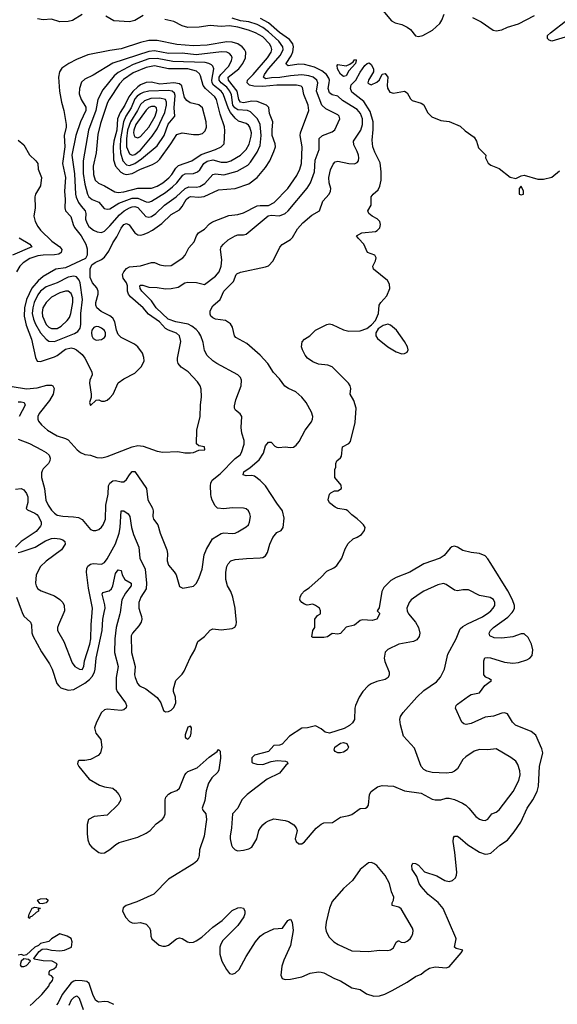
# Model space of a CAD drawing. Header units: inches. Extents: x 884549 to 1028252, y 526810 to 653624.
# Tile 257 of 656: x 922180 to 926049, y 587180 to 594264. Entities that reach past the tile are written whole.
import ezdxf

# ---------------------------------------------------------------- set-up
doc = ezdxf.new("R2010")
doc.units = ezdxf.units.IN
doc.header["$MEASUREMENT"] = 0
doc.layers.add('A9528', color=7, linetype='Continuous')
doc.layers.add('A9529', color=7, linetype='Continuous')

msp = doc.modelspace()

# ---------------------------------------------------------------- linework, layer by layer
at = {"layer": 'A9528', "color": 5}
for points, elevation in [([(922197.9, 590000), (922210, 589972), (922257.1, 589930), (922264.2, 589910), (922266.9, 589853.1), (922273.8, 589830), (922336.5, 589716.5), (922395.2, 589630), (922414.8, 589590), (922448.5, 589488.5), (922461.2, 589470), (922477.4, 589457.4), (922530, 589440.8), (922570, 589444.6), (922650, 589489.7), (922683.3, 589516.7), (922701.4, 589538.6), (922718.2, 589570), (922723, 589590), (922730.5, 589670), (922772.8, 589870), (922778.7, 589950), (922788.5, 590000)], 2120), ([(922497.8, 590000), (922459.7, 589910), (922452.7, 589890), (922453.1, 589870), (922498.3, 589790), (922557.7, 589637.7), (922577, 589610), (922610, 589590.3), (922630, 589589.1), (922641.5, 589610), (922647.8, 589650), (922685.2, 589770), (922691.8, 589810), (922694, 589910), (922701.4, 590000)], 2140), ([(922902.7, 590000), (922901.4, 589990), (922874.7, 589890), (922864.9, 589810), (922863.3, 589710), (922887.9, 589610), (922874.9, 589530), (922873.5, 589450), (922882.2, 589430), (922941.2, 589350), (922949.6, 589330), (922946, 589314), (922930, 589299.4), (922910, 589294.9), (922810, 589303.2), (922790, 589297.7), (922770, 589280.3), (922732.6, 589210), (922719.1, 589170), (922728.9, 589130), (922765.2, 589085.2), (922770.9, 589030), (922762.1, 588990), (922744.5, 588970), (922690, 588941.6), (922650, 588933), (922607, 588933), (922600.5, 588930), (922598, 588922), (922596.9, 588910), (922606.5, 588890), (922680.7, 588800.7), (922755.3, 588755.3), (922790, 588743.5), (922850, 588735.2), (922870, 588719.1), (922893.6, 588690), (922904.4, 588670), (922907.8, 588650), (922890, 588616.3), (922810, 588539.6), (922716, 588530), (922674.8, 588510), (922666.2, 588473.8), (922666.4, 588406.4), (922670, 588362), (922682, 588330), (922698.4, 588310), (922750, 588272.2), (922770, 588267.4), (922790, 588270.3), (922830, 588293.1), (922871.1, 588328.9), (922895.9, 588344.1), (923030, 588382.7), (923090, 588410.1), (923118.4, 588430), (923162.7, 588477.3), (923205.7, 588510), (923216.5, 588523.5), (923228.2, 588550), (923227.3, 588650), (923232.7, 588670), (923250, 588692.6), (923270, 588704.2), (923310, 588717.2), (923330, 588734), (923368.2, 588830), (923377.7, 588842.3), (923390, 588853.6), (923458.4, 588881.6), (923543, 588957), (923602, 588998), (923610, 589012), (923622, 589002), (923626, 588950), (923613.9, 588866.1), (923606, 588850), (923563.6, 588810), (923539.5, 588770), (923523.2, 588716.8), (923513, 588647), (923492.7, 588590), (923497.1, 588577.1), (923520.3, 588550), (923525.4, 588510), (923508.8, 588390), (923474.3, 588290), (923472.6, 588250), (923467, 588230), (923454.2, 588210), (923430, 588189.9), (923250, 588080.2), (923146.8, 587973.2), (923022.4, 587917.6), (922947.3, 587890), (922925.5, 587874.5), (922919.5, 587850), (922944.4, 587804.4), (922970, 587774.4), (922990, 587764.9), (923010, 587762.3), (923050, 587767.4), (923090, 587755.6), (923115.6, 587730), (923121.5, 587710), (923123.7, 587670), (923130.5, 587650), (923184.8, 587604.8), (923210, 587597.6), (923230, 587598), (923250, 587604.2), (923309, 587651), (923330, 587656.9), (923350, 587653.4), (923388, 587628), (923404.2, 587624.2), (923430, 587627.9), (923450, 587637.3), (923490, 587662.8), (923570, 587735.6), (923637.3, 587782.7), (923710, 587854.9), (923750, 587874.9), (923770, 587876.3), (923790.5, 587870.5), (923801, 587850), (923800.7, 587830), (923794, 587810), (923750, 587746), (923641.6, 587638.4), (923627.4, 587612.6), (923621.6, 587590), (923621.2, 587541.2), (923634.9, 587490), (923667.8, 587430), (923690, 587400.4), (923710, 587396.4), (923730, 587403), (923760.9, 587430), (923810, 587522.8), (923877.2, 587630), (923910, 587671), (923938, 587690), (924010, 587722.8), (924071.8, 587728.2), (924110, 587782), (924130, 587791.3), (924141, 587770), (924147.7, 587710), (924130, 587602), (924081.6, 587498.4), (924067.1, 587452.9), (924060.3, 587390), (924070, 587366.4), (924090, 587357.4), (924130, 587359.7), (924210, 587377.6), (924270, 587402.6), (924330, 587413.7), (924350, 587412), (924370, 587406.4), (924446.1, 587366.1), (924490, 587348.2), (924570, 587298), (924630, 587286), (924675.4, 587255.4), (924730, 587237.4), (924770, 587241.5), (924807.1, 587252.9), (924861.5, 587278.5), (924970, 587338.8), (925030, 587379.6), (925070, 587396.5), (925098.6, 587421.4), (925130, 587439.7), (925170, 587448.2), (925250, 587441.2), (925271.4, 587448.6), (925358.4, 587550), (925368.7, 587570), (925322, 587582), (925309.7, 587589.7), (925321.4, 587650), (925318.8, 587658.8), (925227.2, 587870), (925193.1, 587913.1), (925119.7, 587970), (925070, 588026.6), (925056.4, 588050), (925038.7, 588098.7), (925006, 588150), (925002, 588178), (925010, 588195.5), (925030, 588193.4), (925050, 588180.3), (925093.8, 588133.8), (925183.2, 588103.2), (925238.8, 588070), (925270, 588064), (925295.1, 588070), (925315.6, 588090), (925324.7, 588110), (925326.9, 588130), (925312.7, 588272.7), (925299.7, 588350), (925302.3, 588377.7), (925309.3, 588390), (925330, 588388.4), (925350, 588375.6), (925406.5, 588326.5), (925490, 588273.4), (925530, 588260.8), (925550, 588261.3), (925570, 588268.2), (925636.2, 588323.8), (925690, 588361.1), (925739.8, 588420.2), (925785.8, 588490), (925833.4, 588590), (925874.2, 588650), (925904.5, 588710), (925915, 588750), (925922.2, 588890), (925944.5, 588990), (925938.9, 589018.9), (925895.6, 589115.6), (925861.5, 589141.5), (925749.2, 589189.2), (925726.2, 589210), (925690, 589269.6), (925670, 589276.4), (925650, 589274.8), (925590, 589253.8), (925530, 589246), (925430, 589199.8), (925392.9, 589192.9), (925376.6, 589196.6), (925361.3, 589210), (925315.8, 589310), (925320.5, 589330), (925330, 589340.3), (925410, 589397.8), (925430, 589409.2), (925490, 589422), (925527.5, 589472.5), (925576.2, 589510), (925562, 589522), (925534, 589534), (925519.7, 589550), (925521.1, 589650), (925528.2, 589671.8), (925545.1, 589674.9), (925568.1, 589671.9), (925670, 589642.2), (925730, 589634), (925770, 589640.2), (925830, 589657.7), (925851.6, 589670), (925868.9, 589690), (925874.3, 589730), (925864.7, 589770), (925839.4, 589819.4), (925810, 589845.4), (925790, 589846.2), (925730, 589824.1), (925650, 589815.3), (925595.6, 589815.6), (925562.9, 589830), (925559.7, 589850), (925569.8, 589870), (925589.8, 589890), (925693.8, 589966.2), (925725.4, 590000)], 2120), ([(923047.4, 590000), (923056.5, 589970), (923058.8, 589950), (923054.7, 589930), (923037.2, 589902.8), (922991.5, 589850), (922983.5, 589830), (922984.6, 589710), (923011, 589610), (923006.2, 589550), (923010.2, 589530), (923027.5, 589487.5), (923043.6, 589470), (923089.1, 589449.1), (923170, 589387.3), (923195.5, 589350), (923214.8, 589294.8), (923230, 589284.7), (923250, 589286), (923270, 589296), (923290, 589316), (923304.5, 589350), (923302.4, 589390), (923287.8, 589430), (923288.2, 589450), (923305.1, 589510), (923350, 589556), (923363.6, 589576.4), (923407.2, 589672.8), (923440.4, 589730), (923461.6, 589790), (923510, 589825.2), (923550, 589872.7), (923570, 589880.2), (923630, 589873.7), (923710, 589884.9), (923727.6, 589892.4), (923738.4, 589910), (923741.6, 589930), (923734, 590000)], 2140), ([(924974.1, 590000), (924979, 589990), (925029, 589929), (925050.7, 589890.7), (925060.2, 589850), (925054.7, 589825.3), (925037.3, 589802.7), (925015.3, 589790), (924910, 589771.3), (924830, 589732.7), (924810, 589712.6), (924802.9, 589670), (924807.3, 589647.3), (924838.8, 589570), (924839.2, 589550), (924832.6, 589530), (924810, 589515.6), (924750, 589503.1), (924710, 589484.8), (924689, 589470), (924649.1, 589430), (924622.8, 589390), (924596.2, 589330), (924591.3, 589310), (924590.2, 589230), (924575.7, 589204.3), (924554.5, 589185.5), (924516, 589164), (924410, 589130.6), (924378.5, 589138.5), (924350, 589162.4), (924310, 589182.4), (924251, 589169), (924210, 589167.7), (924121.1, 589110), (924070, 589051.2), (924050, 589044.8), (924010, 589041), (923970, 588999.7), (923870, 588972.7), (923850, 588954), (923850, 588922), (923856, 588916), (923887.7, 588907.7), (923930, 588905.2), (923990, 588927.2), (924033.8, 588933.8), (924094, 588930), (924105.4, 588925.4), (924110.9, 588910.9), (924097.3, 588902.7), (924050, 588843.5), (923961.2, 588798.8), (923816.8, 588690), (923780.1, 588650), (923750, 588591.5), (923710.7, 588550), (923705.3, 588450), (923694.9, 588390), (923694.9, 588370), (923705.1, 588325.1), (923710.6, 588310), (923730.4, 588290.4), (923750, 588284.9), (923790, 588288.8), (923830, 588298.5), (923850, 588310.2), (923886.3, 588370), (923901.4, 588430), (923912.4, 588450), (923930, 588471.8), (923950, 588487.4), (923970, 588500.3), (924010, 588514), (924090, 588502.6), (924114.3, 588494.3), (924153.4, 588470), (924170.6, 588450), (924178, 588430), (924162, 588370), (924171, 588350), (924190, 588334.8), (924210, 588334), (924230, 588347.7), (924313.8, 588446.2), (924350, 588476), (924370, 588484.9), (924432.5, 588487.5), (924490, 588526), (924550, 588537.7), (924570, 588546.3), (924630, 588588.5), (924670, 588590.7), (924681.5, 588598.5), (924690, 588612), (924696.8, 588690), (924709.7, 588710), (924756.3, 588743.7), (924790, 588755), (924870, 588750.3), (924950, 588716.1), (925070, 588699.5), (925150, 588654.9), (925170, 588650.4), (925210, 588652), (925250, 588662.3), (925270, 588662.7), (925310, 588652.7), (925367.4, 588627.4), (925390, 588612), (925413.7, 588590), (925463.1, 588530), (925490, 588511.4), (925510, 588503.9), (925530, 588503.2), (925548.9, 588511.1), (925578.4, 588550), (925610, 588562.4), (925630, 588579), (925731.6, 588710), (925772.5, 588790), (925781.4, 588830), (925778.8, 588858.8), (925766.3, 588906.3), (925749.8, 588929.8), (925715.7, 588955.7), (925610, 589017.1), (925550, 589009.8), (925490, 589012), (925450, 589000.5), (925390, 588959.3), (925370, 588940.9), (925330, 588875.1), (925310, 588856.3), (925290, 588846.9), (925250, 588841.7), (925150, 588848.6), (925110, 588858), (925089.1, 588869.1), (925070, 588891.8), (925022.6, 589022.6), (924943.5, 589110), (924920.4, 589190), (924915.8, 589230), (924921.6, 589250), (924940.4, 589279.6), (925038, 589390), (925090, 589436.9), (925178.9, 589501.1), (925207.6, 589532.4), (925237.1, 589590), (925261.3, 589698.7), (925320.7, 589810), (925350, 589881.1), (925370, 589899.1), (925402.1, 589917.9), (925510, 589967.3), (925556.5, 590000)], 2140), ([(924764, 590000), (924770, 589994), (924770, 589986), (924751.3, 589950), (924718, 589942), (924650, 589946.6), (924630, 589940.9), (924590, 589906.6), (924530, 589894), (924490, 589848.7), (924470, 589844), (924430, 589848.7), (924395.5, 589824.5), (924370, 589819.5), (924290, 589818), (924283.1, 589823.1), (924289.2, 589870), (924304, 589890), (924304, 589950), (924323.1, 589976.9), (924346, 589990), (924346, 590000)], 2120), ([(922255.2, 587170), (922277.8, 587190), (922340.2, 587250), (922390.2, 587310), (922395.6, 587324.4), (922415.3, 587350), (922421, 587370), (922410, 587384.7), (922392, 587392), (922391.3, 587410), (922398, 587422), (922425.4, 587434.6), (922442, 587450), (922451, 587470), (922414, 587490), (922350, 587493.4), (922285.4, 587505.4), (922282, 587510), (922320.5, 587559.5), (922342.8, 587577.2), (922370, 587579), (922409.4, 587569.4), (922470, 587564.5), (922502, 587570), (922552, 587590), (922558, 587630), (922550, 587652), (922522, 587670), (922470, 587686), (922409.4, 587650.6), (922389.1, 587630.9), (922330, 587616), (922316.5, 587603.5), (922290, 587591), (922230, 587536), (922210, 587530.8), (922190, 587539.1), (922170, 587533.1)], 2080), ([(922858.5, 587178.5), (922816.6, 587196.6), (922790, 587198.8), (922750, 587194.2), (922739.4, 587199.4), (922728, 587208), (922710, 587242.3), (922680.8, 587330), (922663.3, 587343.3), (922629.2, 587349.2), (922583.7, 587350), (922570, 587347.1), (922550, 587334.4), (922485.9, 587250), (922458.2, 587190), (922445.1, 587174.9)], 2120), ([(922639.3, 587139.4), (922610, 587222.4), (922595.1, 587235.1), (922590, 587238), (922570, 587229.8), (922550, 587209.8), (922533.4, 587170)], 2140)]:
    msp.add_lwpolyline(points, dxfattribs=dict(at, elevation=elevation))
for points, elevation in [([(923410, 589182), (923390, 589173.2), (923370, 589118), (923370, 589102), (923374.8, 589094.8), (923390, 589088.2), (923409.2, 589110), (923415.1, 589130), (923417.2, 589170)], 2140), ([(924490, 588988.8), (924470, 588988.9), (924450, 588999.7), (924442.7, 589010), (924447.3, 589030), (924490, 589058.5), (924510, 589063.5), (924535.2, 589055.2), (924546, 589030), (924536.5, 589010), (924510, 588993.1)], 2140), ([(924710, 588199.3), (924690, 588197.2), (924630, 588149.7), (924576, 588070), (924510, 588012.3), (924430, 587918.7), (924409.5, 587870.5), (924385.4, 587770), (924381.8, 587730), (924386, 587706), (924404.3, 587664.3), (924441.6, 587630), (924473, 587610), (924570, 587564.1), (924690, 587559.5), (924770, 587568.4), (924830, 587566.4), (924850, 587570.6), (924870, 587584.9), (924890, 587626), (924903.9, 587636.1), (924910, 587637.1), (924926.7, 587626.7), (924950, 587624.7), (924970, 587633.4), (924989.8, 587650), (925002.7, 587670), (925008.5, 587690), (925011.5, 587710), (925008.4, 587728.4), (924926.3, 587866.3), (924910, 587879.2), (924862, 587890), (924860.5, 587910), (924870.9, 587929.1), (924872.6, 587950), (924856.4, 587990), (924841, 588050), (924810, 588107.3), (924750, 588178.4), (924730, 588192.3)], 2140), ([(922343.1, 587903.1), (922324, 587904), (922308.7, 587930), (922330, 587938.8), (922370, 587941), (922384.7, 587930), (922370, 587909.3)], 2080), ([(922250, 587798), (922243.1, 587803.1), (922249.1, 587829.1), (922270, 587871.3), (922290, 587878), (922330, 587872), (922326, 587866), (922314, 587866), (922316, 587850), (922299.1, 587840.8), (922270, 587814), (922252.8, 587807.2)], 2080), ([(922210, 587506), (922190.8, 587490), (922183.8, 587463.8), (922190.9, 587450.9), (922210, 587450.7), (922230, 587459.1), (922258, 587490), (922243.1, 587503.1)], 2080)]:
    msp.add_lwpolyline(points, close=True, dxfattribs=dict(at, elevation=elevation))
at = {"layer": 'A9529', "color": 5}
for points, elevation in [([(924770, 594360.5), (924856, 594256), (924881.7, 594241.7), (924930, 594229.1), (924970, 594211.4), (924992.9, 594192.9), (925030, 594149.3), (925050, 594142.9), (925080.5, 594150), (925150.4, 594189.6), (925203.6, 594236.4), (925219.1, 594260.9), (925235, 594305)], 2140), ([(922170, 591247.1), (922250, 591215.2), (922337, 591170), (922370.3, 591150), (922393.1, 591130), (922400.3, 591110), (922398.3, 591090), (922387.2, 591070), (922350, 591033), (922341.5, 591018.5), (922336.9, 591003.1), (922338, 590970), (922358.6, 590890), (922367.6, 590807.6), (922385.9, 590770), (922410, 590735.9), (922430, 590713.7), (922450, 590699.8), (922490, 590691), (922568.4, 590688.4), (922602.4, 590682.4), (922630, 590668.5), (922690, 590594.9), (922710, 590588.2), (922728.3, 590588.3), (922750, 590596.4), (922770, 590613), (922781.3, 590630), (922797.6, 590670), (922799.3, 590770), (922817.7, 590850), (922820.3, 590910), (922830, 590929.3), (922850, 590945.5), (922870, 590949.5), (922910, 590939.3), (922930, 590940.2), (922950, 590955.2), (922970, 590990.3), (922990, 591014), (923010, 591012.7), (923093.7, 590890), (923103.2, 590810), (923135.4, 590750), (923140.6, 590730), (923138.5, 590690), (923142.3, 590670), (923173.4, 590630), (923191.7, 590570), (923239.5, 590450), (923244.4, 590424.4), (923242.3, 590370), (923250, 590339.1), (923292, 590292), (923305.5, 590270), (923330, 590186.8), (923353.4, 590173.4), (923430, 590188.5), (923452, 590210), (923471.8, 590250), (923493.6, 590310), (923507.1, 590412.9), (923524.5, 590455.5), (923568.2, 590530), (923630, 590568.3), (923650, 590572.2), (923710, 590567.8), (923730, 590570.2), (923750, 590579.2), (923810, 590614.4), (923827.3, 590630), (923835.1, 590650), (923840.7, 590690), (923835.6, 590710), (923826, 590730), (923810, 590743.7), (923790, 590749.4), (923710, 590750.8), (923650, 590743.8), (923603.7, 590750), (923586.1, 590766.1), (923566.4, 590806.4), (923557.3, 590830), (923555.7, 590850), (923553.7, 590910), (923556.2, 590930), (923565, 590950), (923623.1, 590996.9), (923730, 591106), (923766.9, 591133.1), (923776.8, 591150), (923796, 591210), (923796.2, 591236.2), (923778.4, 591290), (923773, 591330), (923779.6, 591410), (923768.1, 591428.1), (923734, 591454), (923726.6, 591470), (923725.9, 591485.9), (923735.1, 591530), (923774.6, 591630), (923777.2, 591670), (923769.8, 591690), (923749.2, 591709.2), (923598.9, 591790), (923569.7, 591810), (923530, 591848.2), (923510, 591883.7), (923501.4, 591941.4), (923483.5, 591990), (923470, 592013.3), (923450, 592034.7), (923419.4, 592059.4), (923393.4, 592073.4), (923304.2, 592090), (923249.9, 592110), (923163.4, 592190), (923130, 592241.7), (923059.8, 592310), (923046.1, 592330), (923044.8, 592350), (923050, 592354.9), (923066.5, 592353.5), (923110, 592340.2), (923170, 592337.3), (923230, 592328.1), (923270, 592329.2), (923319.7, 592340.3), (923369.7, 592370), (923390, 592376.1), (923452.9, 592372.9), (923510, 592359.5), (923590, 592417.8), (923616.5, 592450), (923629.8, 592490), (923635.3, 592535.3), (923625.4, 592610), (923629.7, 592630), (923646.3, 592650), (923680.7, 592679.3), (923729.9, 592710.1), (923750, 592716.3), (923790, 592716.8), (923810, 592722.2), (923968, 592852), (923990, 592856.7), (924050, 592852.9), (924090, 592869.1), (924113.5, 592890), (924250, 593051.5), (924274.3, 593090), (924303.1, 593170), (924306.7, 593253.3), (924335.5, 593330), (924335.1, 593410), (924360.5, 593430), (924430, 593458.5), (924449, 593471), (924483.1, 593550), (924479.3, 593570), (924470, 593578.8), (924382.5, 593622.5), (924354.7, 593650), (924317.3, 593750), (924325.3, 593810), (924318.3, 593830), (924293, 593850), (924261, 593861), (924210, 593867.5), (924130, 593861.6), (924052.6, 593847.4), (923993, 593847), (923950, 593839.9), (923934.8, 593850), (923943, 593870), (923970.8, 593910), (924057.8, 594010), (924076.2, 594050), (924074.4, 594070), (924045, 594110), (923970, 594177.9), (923930, 594207.7), (923890, 594229.3), (923830, 594248.5), (923770, 594255.9), (923710, 594276.5)], 2160), ([(922630, 594301.4), (922560.4, 594259.6), (922530, 594251.9), (922468.1, 594248.1), (922410, 594267.6), (922350, 594262.2), (922307.6, 594270)], 2180), ([(923070, 594293.8), (923010, 594258.5), (922970, 594247.8), (922856.6, 594256.6), (922800.5, 594290)], 2180), ([(923734, 590000), (923730.9, 590029.1), (923713.8, 590110), (923699.5, 590150), (923675, 590190), (923664.5, 590235.5), (923663.5, 590290), (923670.9, 590329.1), (923680.5, 590350), (923700.7, 590370), (923730, 590380.7), (923811.4, 590388.6), (923910, 590391.4), (923930, 590394.9), (923950, 590406.4), (923964, 590430), (923979.3, 590490), (924002, 590538), (924030, 590574.4), (924062.7, 590590), (924075.4, 590610), (924083.3, 590676.7), (924070.9, 590730), (924030, 590784.4), (923950, 590909.8), (923910, 590949.8), (923870, 590979.7), (923850, 590984.2), (923810, 590982.4), (923789.6, 590989.6), (923794, 591010), (923838.9, 591041.1), (923902.9, 591097.1), (923933.7, 591146.3), (923950, 591197.6), (923970, 591224.2), (923990, 591223.7), (924016.7, 591196.7), (924030, 591188), (924045.7, 591185.7), (924090, 591190.2), (924130, 591185.2), (924150, 591189), (924170, 591201.8), (924191.6, 591228.4), (924234, 591310), (924280.5, 591370), (924287.8, 591390), (924289.5, 591410), (924281.2, 591441.2), (924241.6, 591510), (924210, 591547.3), (924167.1, 591587.1), (924114.5, 591610), (924087.9, 591627.9), (924050, 591680.7), (924006, 591726), (923967.1, 591790), (923910, 591851.1), (923815.4, 591935.4), (923736.6, 591976.6), (923725.6, 591990), (923712.4, 592052.4), (923696.7, 592076.7), (923660.3, 592100.3), (923590, 592109.9), (923570, 592119.1), (923556.5, 592130), (923550, 592145.1), (923550.8, 592170), (923570, 592204.9), (923623.6, 592250), (923649.7, 592310), (923719.8, 592380.2), (923737.2, 592430), (923743.8, 592436.2), (923770, 592447.7), (923950, 592485.7), (923970, 592493.7), (924004.7, 592530), (924053.1, 592626.9), (924070, 592647.3), (924130, 592683), (924143.5, 592696.5), (924180.3, 592759.7), (924217.7, 592802.3), (924282.8, 592857.2), (924336.9, 592890), (924362.1, 592957.9), (924406.6, 593010), (924416.8, 593030), (924419.5, 593050), (924408.6, 593090), (924404.7, 593130), (924416.1, 593183.9), (924435.3, 593224.7), (924450, 593240.9), (924470, 593247.1), (924550, 593229.1), (924590, 593227.6), (924610, 593237.1), (924618.3, 593250), (924621.4, 593270), (924618.2, 593290), (924610, 593315.8), (924584.2, 593364.2), (924583.4, 593390), (924634.8, 593470), (924646.8, 593510), (924648.5, 593550), (924633.6, 593590), (924610, 593618.5), (924503.2, 593683.2), (924470, 593713.6), (924430, 593723.9), (924410, 593738.5), (924399.9, 593770), (924407.9, 593810), (924409.1, 593830), (924404.6, 593844.6), (924387.7, 593870), (924355.9, 593895.9), (924302.6, 593922.6), (924230, 593942.6), (924190, 593944.1), (924112.9, 593932.9), (924101, 593941), (924098, 593950), (924134.8, 594005.2), (924147.2, 594032.8), (924151.9, 594070), (924146.4, 594090), (924121.3, 594121.3), (924050, 594171.6), (923970, 594242.4), (923912.6, 594272.6)], 2140), ([(925440.2, 594280.2), (925502, 594250), (925588.9, 594188.9), (925610, 594184.4), (925650, 594192.2), (925689.8, 594210.2), (925770, 594234.4), (925886.3, 594293.7)], 2140), ([(922125.7, 591625.7), (922229.3, 591609.3), (922305.2, 591614.8), (922374.4, 591634.4), (922410, 591634.4), (922418.9, 591630), (922428.3, 591610), (922420.9, 591570), (922395.3, 591524.7), (922319.8, 591430), (922311.9, 591410), (922311.3, 591390), (922316.1, 591376.1), (922336.5, 591350), (922379.6, 591310), (922450, 591270.2), (922510, 591252), (922530, 591240.2), (922593.8, 591170), (922618.9, 591150), (922650, 591136.8), (922690, 591130.2), (922734.2, 591114.2), (922772.2, 591112.2), (922810, 591121), (922990, 591191.8), (923030, 591199.3), (923070, 591195.9), (923170, 591159.7), (923210, 591151.9), (923317.6, 591157.6), (923367.9, 591147.9), (923410, 591148), (923430, 591151), (923470, 591167.7), (923512.7, 591170), (923510, 591192), (923470, 591197.2), (923452.3, 591212.3), (923454, 591310), (923479.1, 591410), (923480.4, 591490), (923488, 591550), (923485.6, 591605.6), (923478, 591630), (923459.3, 591659.3), (923391.8, 591730), (923343.5, 591763.5), (923321.1, 591790), (923315.1, 591810), (923315.4, 591830), (923339.2, 591950), (923330, 591989.7), (923309.9, 592009.9), (923250, 592029.4), (923230, 592042.3), (923186.6, 592090), (923106.4, 592146.4), (923068.7, 592190), (922978.5, 592270), (922962.1, 592290), (922957.2, 592310), (922956.5, 592350), (922949.1, 592370), (922924.3, 592404.3), (922921.1, 592430), (922930, 592450.1), (922950, 592473.3), (922970, 592487), (923050, 592492.7), (923130, 592517.3), (923150, 592518), (923190, 592501.5), (923227.7, 592492.3), (923270, 592495.3), (923354.1, 592550), (923371, 592570), (923397.1, 592622.9), (923434.9, 592665.1), (923451.9, 592710), (923466.5, 592730), (923510, 592756), (923545.7, 592794.3), (923567.7, 592810), (923685, 592855), (923750, 592863.6), (923790, 592873.8), (923890, 592924.6), (923910, 592928.6), (923970, 592928), (924010.6, 592950), (924110, 593049.2), (924175.6, 593144.4), (924196.8, 593190), (924207.2, 593230), (924213.2, 593350), (924197.8, 593430), (924200.1, 593450), (924260.9, 593610), (924257, 593650), (924226.2, 593726.2), (924215.5, 593775.5), (924206, 593786), (924173.3, 593793.3), (924130, 593794.4), (924030, 593792.6), (923930, 593783.4), (923866.3, 593786.3), (923834, 593794), (923817.2, 593810), (923819.7, 593830), (923859.9, 593870), (923963.9, 593990), (923989, 594030), (923993.9, 594050), (923990.8, 594070), (923979, 594090), (923930, 594140.1), (923876.5, 594170), (923827.2, 594190), (923750, 594210.7), (923690, 594219), (923630, 594215.3), (923550, 594221.4), (923471.1, 594211.1), (923390, 594207.4), (923350, 594219.5), (923290, 594251.6), (923225.5, 594265.5)], 2180), ([(926130, 594145.1), (926010, 594109.7), (925990, 594116), (925978, 594130), (925979.5, 594150), (925999.6, 594170), (926118.4, 594261.6)], 2120), ([(924346, 590000), (924346, 590010), (924338, 590030), (924308, 590050), (924290, 590059), (924250, 590052.7), (924230, 590059.3), (924211.8, 590071.8), (924197.2, 590090), (924199.3, 590110), (924209.3, 590130), (924230, 590154), (924263.3, 590176.7), (924348.2, 590251.8), (924390, 590297.3), (924440.1, 590319.9), (924462, 590338), (924497.6, 590390), (924522, 590458), (924544.4, 590495.6), (924581.2, 590530), (924610, 590541.3), (924639.5, 590560.5), (924661.6, 590590), (924665.6, 590610), (924655.6, 590630), (924635.6, 590650), (924610, 590674), (924570, 590701.2), (924541.2, 590730), (924530, 590737), (924470, 590747.8), (924450, 590756), (924410, 590789), (924401.2, 590810), (924409, 590850), (924419.3, 590860.7), (924446.6, 590873.4), (924470, 590874.8), (924497.2, 590890), (924494.8, 590914.8), (924448.7, 590970), (924448.4, 591028.4), (924455.3, 591044.7), (924455.3, 591070), (924462, 591090), (924489.1, 591110.9), (924496.5, 591123.5), (924504, 591190), (924550, 591216), (924561.2, 591230), (924594.9, 591365.1), (924601.2, 591470), (924584.4, 591524.4), (924559, 591570), (924562.7, 591610), (924559.3, 591630), (924546.6, 591650), (924430, 591766.6), (924398.2, 591778.2), (924330, 591784.7), (924290, 591803.5), (924251.8, 591830), (924235.6, 591850), (924214.5, 591890), (924209.2, 591910.8), (924213.6, 591946.4), (924230, 591964.7), (924268, 591990), (924309.4, 592030.6), (924390.9, 592070.9), (924410, 592074.8), (924430, 592070.8), (924510, 592033), (924550, 592023.7), (924630, 592026.4), (924677.5, 592042.5), (924712.4, 592067.6), (924739.8, 592100.2), (924761.5, 592150), (924767.3, 592210), (924778.7, 592230), (924822.3, 592277.7), (924844.2, 592330), (924841.6, 592361.6), (924827.3, 592387.3), (924726.6, 592470), (924722.9, 592490), (924742, 592530), (924746.3, 592550), (924735.6, 592570), (924684, 592590), (924656.9, 592650), (924618, 592690), (924605.2, 592710), (924642, 592730), (924740.1, 592739.9), (924753.6, 592746.4), (924772.5, 592767.5), (924777.8, 592790), (924772.5, 592812.5), (924752.1, 592832.1), (924717, 592850), (924692, 592870), (924686.6, 592890), (924709.4, 592930), (924709.4, 592990), (924723.7, 593010), (924759.1, 593040.9), (924772.8, 593067.2), (924780.9, 593110), (924782.5, 593170), (924774.5, 593234.5), (924735.3, 593310), (924721.6, 593350), (924716.8, 593396.8), (924725.3, 593474.7), (924724.4, 593530), (924703.4, 593603.4), (924656.8, 593676.8), (924570, 593744), (924561.7, 593770), (924565.4, 593794.6), (924599.7, 593830), (924630, 593886), (924664.8, 593935.2), (924682, 593950), (924694.4, 593954.4), (924710, 593942), (924726, 593910), (924726, 593890), (924691, 593830), (924686.8, 593810), (924690, 593804.7), (924710, 593796), (924750, 593814.8), (924770, 593831.3), (924790, 593872), (924810, 593878), (924830.5, 593850.5), (924825.8, 593794.2), (924828.1, 593771.9), (924843.4, 593743.4), (924870, 593736.3), (924950.7, 593750.7), (924970, 593738), (924994, 593694), (925004, 593684), (925070, 593662.8), (925090, 593651), (925116.1, 593596.1), (925146.2, 593566.2), (925210, 593538.8), (925270, 593530.7), (925350, 593498.8), (925385.8, 593465.8), (925450, 593418), (925467.3, 593390), (925483.1, 593343.1), (925534, 593290), (925533.4, 593270), (925552.3, 593232.3), (925570, 593217.3), (925630, 593194.8), (925710, 593130.5), (925750, 593122.8), (925790, 593141), (925810, 593144.7), (925910, 593116.3), (925950, 593116.3), (926009.5, 593130.5), (926064.1, 593175.9)], 2120), ([(922170, 593398), (922210, 593363.8), (922250.9, 593290.9), (922295.8, 593250), (922310, 593230.3), (922312.9, 593190), (922338.2, 593130), (922330.7, 593069.3), (922293.8, 593010), (922289.4, 592990.6), (922291.7, 592910), (922282.5, 592850), (922291.5, 592811.5), (922310, 592776.1), (922330.2, 592750), (922411.9, 592670), (922468.8, 592630), (922483.6, 592610), (922479.8, 592590), (922461.9, 592578.1), (922430, 592571.8), (922350, 592570.8), (922310, 592565.2), (922254, 592546), (922204.4, 592515.6), (922181.5, 592490), (922157.9, 592450)], 2180), ([(922175.3, 592695.3), (922253.4, 592650), (922268.2, 592630), (922129, 592571)], 2160), ([(922170, 591514.5), (922190, 591515.5), (922212.4, 591510), (922219.6, 591490), (922177.5, 591410)], 2160), ([(922150, 590886.3), (922190, 590890.2), (922210, 590882), (922230, 590854.9), (922238.2, 590830), (922238.5, 590790), (922227.8, 590747.8), (922237.2, 590737.2), (922290, 590713.6), (922302.9, 590702.9), (922314.5, 590690), (922333.7, 590650), (922335, 590630), (922330, 590619.6), (922298.7, 590581.3), (922190.3, 590510), (922149.1, 590470)], 2140), ([(922701.4, 590000), (922703.8, 590030), (922674.6, 590174.6), (922661.6, 590290), (922664.4, 590315.6), (922670, 590331.3), (922690, 590347.8), (922710, 590351.6), (922770, 590347.2), (922790, 590359.7), (922810, 590384.9), (922870, 590494), (922897.2, 590570), (922904.5, 590610), (922909.8, 590730.2), (922930, 590730.2), (922962, 590710), (922973, 590690), (922984.8, 590610), (922999, 590559), (923037.7, 590470), (923045.5, 590390), (923082.8, 590310), (923093.6, 590210), (923090.6, 590169.4), (923051.8, 590110), (923038, 590070), (923038.3, 590030), (923047.4, 590000)], 2140), ([(922170, 590430.4), (922190, 590435.2), (922290.4, 590469.6), (922365.4, 590514.6), (922410, 590530.2), (922430, 590532.6), (922470, 590528.2), (922490, 590522.7), (922505.7, 590510), (922508.1, 590490), (922481.8, 590450), (922370, 590368.2), (922330, 590329.8), (922299.3, 590270), (922293.2, 590210), (922298, 590190), (922310, 590169), (922333.8, 590153.8), (922430, 590118.9), (922470, 590092.2), (922491.3, 590070), (922500.7, 590050), (922502, 590010), (922497.8, 590000)], 2140), ([(925725.4, 590000), (925732.5, 590007.5), (925741.5, 590030), (925741.1, 590050), (925726.4, 590090), (925693.6, 590153.6), (925572, 590352), (925550, 590385.8), (925530, 590405.5), (925490, 590424.2), (925430, 590430.6), (925370, 590443.8), (925330, 590468.3), (925310, 590475.4), (925290, 590471.3), (925277.8, 590462.2), (925236, 590410), (925206.4, 590390), (925090, 590348.8), (924988.2, 590290), (924890, 590249.8), (924852, 590228), (924802.1, 590177.9), (924786.7, 590150), (924767.1, 590032.9), (924754, 590010), (924764, 590000)], 2120), ([(922788.5, 590000), (922794.4, 590030), (922793.1, 590053.1), (922773.3, 590130), (922778.3, 590141.7), (922825.1, 590154.9), (922840.7, 590170), (922850.4, 590189.6), (922870, 590280.4), (922890, 590304.9), (922910, 590300.5), (922918.6, 590270), (922936, 590236), (922981.5, 590210), (922981.8, 590190), (922940.9, 590139.1), (922914.8, 590090), (922902.7, 590000)], 2120), ([(925556.5, 590000), (925570.8, 590010), (925588.7, 590030), (925599.2, 590050), (925600.4, 590070), (925590, 590091.5), (925566.4, 590106.4), (925490, 590122), (925410, 590163), (925370, 590163), (925330, 590155.1), (925310, 590160.5), (925250, 590201.1), (925230, 590207.3), (925190, 590198.7), (925090, 590152.1), (925054.4, 590130), (924998.4, 590090), (924983.1, 590070), (924967.6, 590030), (924969.2, 590010), (924974.1, 590000)], 2140), ([(922156.8, 590110), (922190, 590018.4), (922197.9, 590000)], 2120)]:
    msp.add_lwpolyline(points, dxfattribs=dict(at, elevation=elevation))
for points, elevation in [([(923170, 594115.3), (923110, 594114.7), (923050, 594100.7), (922910, 594053.7), (922830, 594042.8), (922670, 594010.5), (922590, 593978.7), (922532.7, 593950), (922484.1, 593915.9), (922466.5, 593890), (922459.3, 593850), (922466, 593750), (922480.1, 593670), (922498.5, 593610), (922515.5, 593510), (922515.1, 593490), (922499.4, 593430), (922504.4, 593350), (922489.2, 593230), (922509.7, 593130), (922503.7, 593030), (922507.9, 592970), (922505.3, 592910), (922510.2, 592890), (922547.2, 592847.2), (922564.7, 592790), (922575.2, 592770), (922621.8, 592710), (922655.8, 592650), (922665.1, 592614.9), (922666.5, 592570), (922654.7, 592545.3), (922510, 592478.5), (922440.1, 592470), (922350, 592416.2), (922313.7, 592386.3), (922268.6, 592331.4), (922228.3, 592251.7), (922213.7, 592190), (922212.6, 592130), (922226.5, 592066.5), (922266, 591966), (922293.2, 591833.2), (922307, 591807), (922330, 591804.8), (922430, 591838.5), (922450.9, 591849.1), (922510, 591893.1), (922550, 591902.5), (922570, 591899.3), (922590, 591889.5), (922630, 591854.3), (922649.4, 591830), (922700.2, 591730), (922702, 591710), (922685.2, 591670), (922682.4, 591650), (922695.8, 591570), (922694.2, 591545.8), (922681.7, 591510), (922690, 591489.2), (922730, 591525.5), (922750, 591528.5), (922770, 591519.6), (922790, 591519.7), (922810, 591527.5), (922830, 591543.7), (922851.8, 591570), (922889.4, 591650.6), (922930, 591680.9), (923010, 591720.5), (923055.7, 591770), (923075.3, 591810), (923073.7, 591833.7), (923064, 591864), (923031.6, 591910), (923007.3, 591930), (922910, 591978.5), (922890, 592000.3), (922877.7, 592030), (922864.4, 592090), (922850, 592116.5), (922830, 592133.1), (922765.6, 592165.6), (922736.2, 592190), (922728.4, 592210), (922729.2, 592229.2), (922745.7, 592290), (922745.7, 592310), (922734.2, 592334.2), (922704.8, 592370), (922688.6, 592410), (922688, 592472), (922699.8, 592500.2), (922722.8, 592517.2), (922770, 592538.4), (922790, 592554.7), (922821.4, 592598.6), (922850, 592659.4), (922878.7, 592701.3), (922910, 592764.7), (922930, 592790.2), (922950, 592798.8), (922968.1, 592788.1), (923008.9, 592730), (923030, 592717), (923050, 592713.8), (923070, 592719.1), (923101, 592730), (923137, 592750), (923202.4, 592797.6), (923270, 592863.2), (923330, 592896.3), (923350, 592920.7), (923377.6, 592970), (923394.8, 592985.2), (923410, 592992), (923470, 592987.8), (923507.2, 592992.8), (923610, 593039.2), (923730, 593049.7), (923830, 593084.4), (923888.6, 593130), (923950, 593200.1), (923981.2, 593250), (924010, 593316), (924020.2, 593350), (924018.8, 593370), (923997.7, 593430), (923996.1, 593470), (924001.9, 593530), (923978.5, 593590), (923973.3, 593633.3), (923957.6, 593650), (923890, 593675.6), (923850, 593677.8), (923790, 593667), (923770, 593671.9), (923757.9, 593690), (923745, 593750), (923682, 593830), (923681, 593850), (923756.6, 593910), (923785.4, 593950), (923805.2, 593990), (923806.7, 594030), (923798.2, 594050), (923781.6, 594070), (923750, 594090.7), (923710, 594102.9), (923670, 594104.1), (923530, 594080.8), (923430, 594075.4), (923310, 594086.1)], 2220), ([(923150, 594039.8), (923110, 594035.9), (922850, 593950.9), (922710, 593866.3), (922650, 593836.8), (922625.8, 593814.2), (922610.2, 593770), (922608.1, 593730), (922621.7, 593690), (922655.1, 593635.1), (922657.1, 593610), (922618.5, 593530), (922584.9, 593430), (922555.7, 593290), (922574.8, 593154.8), (922581.7, 593010), (922586.6, 592986.6), (922603.3, 592950), (922621.9, 592921.9), (922652.2, 592890), (922657.1, 592870), (922654.6, 592830), (922662.5, 592802.5), (922677.2, 592777.2), (922710.6, 592750.6), (922737.4, 592737.4), (922770, 592734), (922790, 592743.2), (922830, 592780.8), (922899.2, 592860.8), (922931.7, 592888.3), (922969.5, 592910.5), (922990, 592918.4), (923010, 592919.9), (923030, 592914.1), (923087.4, 592847.4), (923110, 592842.4), (923130, 592848.7), (923160.2, 592870), (923221.6, 592930), (923306.1, 592990), (923370, 593050.5), (923398.3, 593061.7), (923450, 593059.2), (923476.5, 593063.5), (923513.2, 593086.8), (923570, 593150.9), (923590, 593156.4), (923650, 593147), (923746.5, 593173.5), (923821.4, 593218.6), (923841.9, 593238.1), (923889.5, 593310), (923910, 593359.5), (923917.8, 593430), (923909.9, 593509.9), (923892.9, 593550), (923841.8, 593601.8), (923820.7, 593610), (923750, 593616.6), (923728.3, 593630), (923715, 593650), (923703.4, 593723.4), (923692.6, 593750), (923670, 593778.8), (923630.7, 593810), (923615.4, 593830), (923616.9, 593850), (923628.7, 593870), (923686, 593930), (923705.7, 593970), (923709.1, 593990), (923704.7, 594004.7), (923690, 594021.5), (923670, 594030.4), (923632.7, 594032.7), (923450, 594011.4), (923350, 594023.7), (923250, 594020.4)], 2240), ([(923170, 593984), (923110, 593981.6), (922997.9, 593942.1), (922890, 593885), (922860.6, 593859.4), (922779.6, 593760.4), (922741.5, 593690), (922728.5, 593610), (922675.7, 593470), (922637.9, 593250), (922637.1, 593157.1), (922650, 593080.3), (922668.6, 593010), (922678.3, 592990), (922701.5, 592970), (922750.7, 592950.7), (922787, 592907), (922810, 592900.9), (922830, 592903.4), (922894.9, 592945.1), (922990, 592981.1), (923030, 592981.3), (923090, 592954.7), (923110, 592952.3), (923130, 592958), (923230, 593021.4), (923279.2, 593060.8), (923310.4, 593089.6), (923353.8, 593146.2), (923370, 593154.3), (923430, 593157), (923460.9, 593170), (923475.9, 593184.1), (923505.7, 593230), (923530, 593247.3), (923570, 593256.5), (923630, 593239.8), (923670, 593239.9), (923698.8, 593250), (923770, 593288.9), (923810, 593330.1), (923830.8, 593369.2), (923846.8, 593426.8), (923847.7, 593450), (923837.5, 593490), (923826, 593506), (923810, 593518.2), (923754.7, 593534.7), (923730, 593556.8), (923696.9, 593596.9), (923682.4, 593622.4), (923645.2, 593730), (923630, 593750.3), (923574.2, 593794.2), (923565.7, 593810), (923562.2, 593830), (923577, 593910), (923571.2, 593930), (923559.9, 593939.9), (923542.2, 593950), (923515.7, 593955.7), (923283.1, 593963.1)], 2260), ([(923150, 593932.6), (923090, 593921.3), (922997.8, 593882.2), (922926.2, 593833.8), (922898, 593802), (922823.7, 593690), (922812.4, 593667.6), (922762.3, 593517.7), (922741.4, 593438.6), (922730, 593306.6), (922709.7, 593210.3), (922712.1, 593150), (922722.8, 593110), (922747, 593087), (922789.4, 593070), (922866.1, 593026.1), (922890, 593021.4), (922930, 593025.8), (923030, 593052.9), (923130, 593051.3), (923170, 593065.7), (923210, 593090.1), (923253.9, 593126.1), (923275.7, 593150), (923303.5, 593196.5), (923324.1, 593215.9), (923420.3, 593250), (923485.6, 593294.4), (923589.1, 593330.9), (923629.7, 593350), (923651.3, 593370), (923656.2, 593463.8), (923653.5, 593493.5), (923623.7, 593583.7), (923596.7, 593690), (923584.7, 593710), (923517.9, 593770), (923501.6, 593790), (923481.3, 593861.3), (923474.1, 593874.1), (923452.9, 593892.9), (923390, 593910.6), (923250, 593911.6)], 2280), ([(924510, 593854.8), (924490, 593872.4), (924467.8, 593910), (924465.1, 593934.9), (924470, 593942), (924530, 593933.4), (924556, 593944), (924579.3, 593960.7), (924590, 593976), (924596.9, 593976.9), (924602, 593970), (924596, 593950), (924550, 593896), (924530, 593860.4)], 2120), ([(923130, 593814.8), (923090, 593811.6), (923050, 593794.9), (923030, 593781.5), (922993.4, 593746.6), (922966.3, 593710), (922936.2, 593650), (922903, 593597), (922883, 593550), (922878.4, 593470), (922858, 593390), (922852.9, 593350), (922856.3, 593256.3), (922870.1, 593210.1), (922907.9, 593167.9), (922930, 593154.4), (922950, 593149.8), (922990, 593157.9), (923050, 593189.1), (923136.9, 593223.1), (923170, 593241.4), (923190, 593261.2), (923267.5, 593370), (923310, 593438.5), (923350, 593450.5), (923430, 593437.9), (923470, 593438.7), (923495.2, 593444.8), (923516.2, 593463.8), (923524.7, 593490), (923522.3, 593530), (923495, 593630), (923470, 593651.7), (923406.3, 593666.3), (923382.2, 593682.2), (923365.7, 593705.7), (923348.1, 593788.1), (923330, 593803.4), (923290, 593810.2), (923190, 593801.1)], 2320), ([(923250, 593754.5), (923110, 593749.1), (923070, 593740.2), (923050, 593730.2), (923026.5, 593713.5), (923010, 593694), (922982.7, 593630), (922943.6, 593570), (922927.8, 593530), (922906.2, 593406.2), (922902.3, 593350), (922906.5, 593306.5), (922923.7, 593250), (922950, 593221.1), (922970, 593215.7), (923010, 593229.7), (923057.8, 593262.2), (923170, 593357.2), (923220.9, 593430), (923247.8, 593512.2), (923296.1, 593570), (923292.7, 593630), (923298.1, 593718.1), (923294.5, 593734.5), (923278.5, 593750)], 2340), ([(923190, 593699.9), (923123.6, 593696.4), (923079, 593681), (923050, 593653.9), (923027.9, 593610), (922977.5, 593530), (922955.8, 593470), (922948.2, 593408.2), (922950, 593348.9), (922970, 593300.1), (922990, 593288.8), (923010, 593294.1), (923050, 593325.9), (923134, 593426), (923170, 593478.9), (923223.8, 593596.2), (923235.7, 593650), (923236.3, 593670), (923229.1, 593690)], 2360), ([(923150, 593640.4), (923130, 593640.3), (923110, 593631.4), (923090, 593613.9), (923017.1, 593510), (923002.5, 593470), (923000.1, 593450), (923004, 593430), (923010, 593420.7), (923030, 593415.4), (923050, 593424.2), (923109.3, 593490), (923154.8, 593570), (923167.8, 593610), (923165.2, 593630)], 2380), ([(925790, 593066), (925774, 593050), (925774, 593010), (925790, 593004.7), (925806, 593010), (925806, 593030)], 2120), ([(922570, 592418), (922530, 592410.7), (922450, 592371.3), (922370, 592342), (922329.2, 592310), (922310, 592284.2), (922283.9, 592230), (922273.6, 592190), (922269.8, 592150), (922278.5, 592110), (922293, 592073), (922330.6, 592010.6), (922370, 591965.9), (922390, 591950.7), (922430, 591949.6), (922574.8, 592005.2), (922599.4, 592020.6), (922615.6, 592044.4), (922621, 592070), (922620.9, 592150), (922632.4, 592250), (922615, 592370), (922609.3, 592390), (922590, 592413.3)], 2240), ([(922510, 592311.8), (922470, 592300.1), (922410, 592267.6), (922370.3, 592229.7), (922347.1, 592190), (922342, 592158), (922344.9, 592130), (922370, 592071.2), (922390, 592051.1), (922410, 592041.8), (922450, 592043.5), (922479.7, 592060.3), (922521, 592099), (922537.7, 592122.3), (922548.9, 592151.1), (922562.1, 592230), (922561.9, 592261.9), (922550, 592295.4), (922530, 592311)], 2260), ([(924830, 592074), (924795.6, 592064.4), (924760.8, 592039.2), (924743.7, 592010), (924743.7, 591990), (924754.9, 591970), (924830, 591910.3), (924890, 591875.6), (924930, 591861.1), (924950, 591862.4), (924970, 591871.3), (924975.1, 591890), (924971.2, 591910), (924949.7, 591950), (924891.5, 592031.5), (924850, 592066.6)], 2120), ([(922730, 592056.6), (922714.9, 592050), (922699.5, 592030), (922696, 592010), (922698.9, 591990), (922709.4, 591970), (922730, 591957.9), (922770, 591963.8), (922790, 591977.7), (922798.5, 591990), (922797.8, 592010), (922790, 592027.1), (922770, 592044.5), (922750, 592053.3)], 2240)]:
    msp.add_lwpolyline(points, close=True, dxfattribs=dict(at, elevation=elevation))

doc.saveas('drawing.dxf')
